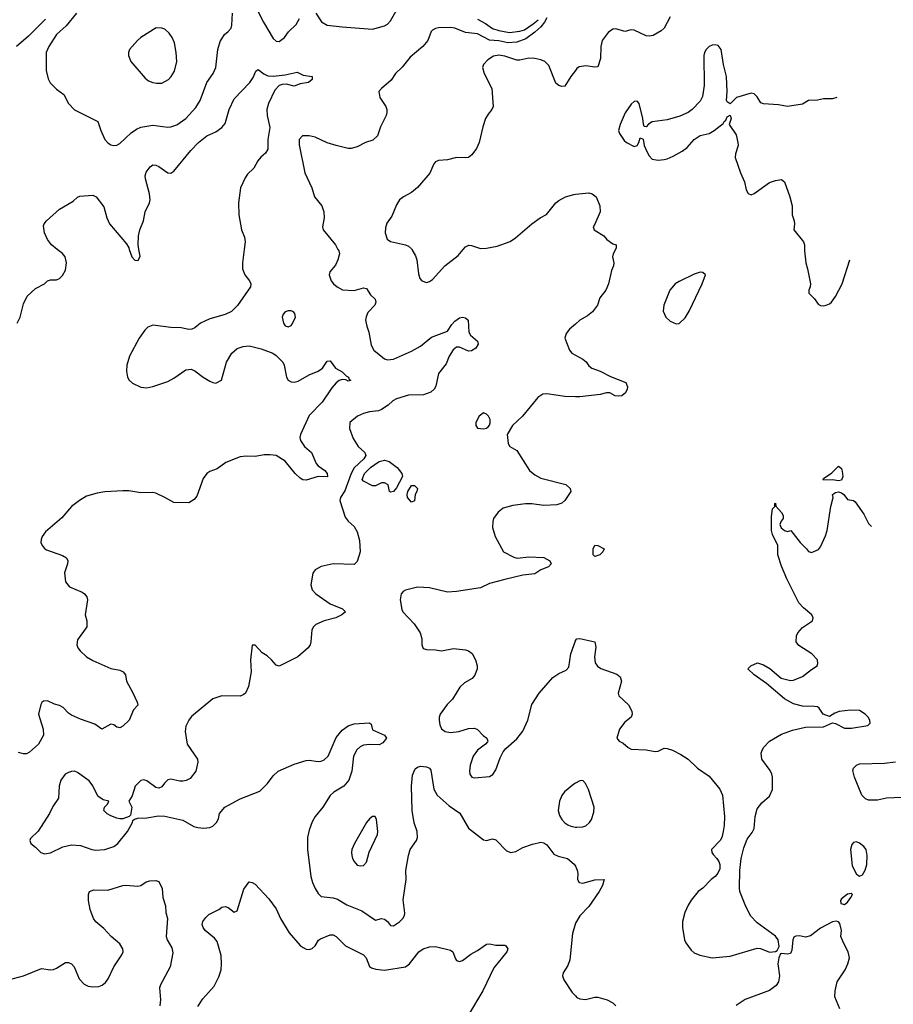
# Model space of a CAD drawing. Header units: inches. Extents: x 2001573 to 2220545, y 644482 to 846830.
# Tile 710 of 755: x 2186305 to 2192114, y 784980 to 791527. Entities that reach past the tile are written whole.
import ezdxf

# ---------------------------------------------------------------- set-up
doc = ezdxf.new("R2010")
doc.units = ezdxf.units.IN
doc.header["$MEASUREMENT"] = 0
for name, color, linetype in [('C1788', 7, 'Continuous'), ('C1789', 7, 'Continuous'), ('C1798', 7, 'Continuous'), ('C1799', 7, 'Continuous')]:
    doc.layers.add(name, color=color, linetype=linetype)

msp = doc.modelspace()

# ---------------------------------------------------------------- linework, layer by layer
at = {"layer": 'C1788', "color": 5}
for points, elevation in [([(2186288.6, 789510), (2186308.6, 789550), (2186330, 789638.8), (2186355.1, 789690), (2186410, 789740.3), (2186469, 789770), (2186490, 789792), (2186510, 789798), (2186550, 789798), (2186570, 789806), (2186590, 789826), (2186610, 789861), (2186616.9, 789910), (2186607, 789950), (2186590, 789972.3), (2186554.5, 790000)], 320), ([(2187798, 790000), (2187787.1, 789910), (2187786.9, 789870), (2187802.3, 789830), (2187833.7, 789790), (2187842, 789770), (2187838.7, 789750), (2187753.4, 789626.6), (2187713.4, 789586.6), (2187670, 789566.2), (2187570, 789537.7), (2187536.3, 789523.7), (2187506.8, 789510), (2187470, 789479.3), (2187450, 789469.3), (2187430, 789466.6), (2187378.8, 789478.8), (2187310, 789479.8), (2187190, 789495.3), (2187157.7, 789482.3), (2187137.6, 789462.4), (2187100.2, 789410), (2187035.2, 789290), (2187017.2, 789230), (2187015.2, 789190), (2187021.3, 789150), (2187032.8, 789130), (2187055.3, 789110), (2187110, 789084.3), (2187150, 789079), (2187190, 789087.8), (2187290, 789121.6), (2187330, 789142.7), (2187410, 789198.9), (2187444.4, 789204.4), (2187470, 789192.7), (2187525.5, 789150), (2187570, 789124), (2187590, 789114.3), (2187610, 789111.6), (2187647.6, 789130), (2187680.5, 789250), (2187714.5, 789310), (2187750, 789340.4), (2187790, 789354.4), (2187830, 789358.4), (2187910, 789339), (2187988, 789310), (2188010, 789294.7), (2188054.2, 789250), (2188063.5, 789230), (2188078, 789150), (2188090, 789130.4), (2188110, 789119.6), (2188130, 789117.3), (2188157.3, 789122.7), (2188230, 789166.7), (2188290, 789190.6), (2188318, 789210), (2188350, 789256), (2188370, 789258.8), (2188405.3, 789210), (2188450, 789184.9), (2188477.3, 789157.3), (2188490.3, 789150), (2188495.6, 789135.6), (2188506, 789130), (2188490, 789124.2), (2188472.7, 789132.7), (2188450, 789134), (2188430, 789128.5), (2188410, 789113.3), (2188381.2, 789078.7), (2188316.9, 788983.1), (2188230, 788896.1), (2188171, 788770), (2188167.5, 788750), (2188171.2, 788730), (2188198.6, 788690), (2188245.8, 788650), (2188276.2, 788576.2), (2188290, 788560.2), (2188334, 788530), (2188350.2, 788510), (2188351.5, 788488.5), (2188290, 788490.6), (2188210, 788465.8), (2188187.8, 788467.8), (2188170, 788478.5), (2188137, 788510), (2188070, 788591.2), (2188010, 788629.8), (2187970, 788634.6), (2187930, 788633.3), (2187870, 788622.7), (2187810, 788624.1), (2187770, 788619.8), (2187676.1, 788584), (2187618.4, 788541.6), (2187570, 788523.1), (2187548.9, 788510), (2187523.7, 788476.3), (2187482, 788358), (2187464.1, 788335.9), (2187430, 788315.1), (2187330, 788316.5), (2187270, 788350.6), (2187210, 788378.8), (2187190, 788383.8), (2187110, 788380.3), (2187030, 788393.8), (2186990, 788395.5), (2186871.9, 788388.1), (2186820.6, 788379.4), (2186750, 788358.7), (2186702, 788330), (2186649.5, 788290.5), (2186584, 788216), (2186477.1, 788122.9), (2186454.3, 788090), (2186447.2, 788070), (2186445.7, 788050), (2186453.1, 788030), (2186470.2, 788010.2), (2186483, 788003), (2186590, 787964.9), (2186616.4, 787950), (2186624.2, 787930), (2186622.3, 787910), (2186603.6, 787850), (2186610.3, 787790), (2186636.7, 787756.7), (2186719.9, 787719.9), (2186736, 787710), (2186751, 787690), (2186754.8, 787670), (2186740.5, 787570), (2186750.5, 787530), (2186750.6, 787490), (2186690, 787404), (2186685.7, 787370), (2186692.4, 787350), (2186706, 787330), (2186750, 787290.4), (2186790, 787265.3), (2186910, 787212.4), (2186970, 787202.4), (2186993, 787190), (2187008, 787170), (2187014.4, 787130), (2187055.5, 787055.5), (2187086, 786990), (2187090.5, 786969.5), (2187062.3, 786937.7), (2187033, 786870), (2186990, 786829.5), (2186970, 786819.5), (2186960.7, 786820.7), (2186950, 786822.7), (2186930, 786839.3), (2186910, 786842.7), (2186850, 786809.3), (2186803.5, 786843.5), (2186710, 786875.4), (2186650, 786902.4), (2186630, 786915.6), (2186593.9, 786953.9), (2186570, 786967.3), (2186536.8, 786976.8), (2186490, 786998.7), (2186463.4, 786996.6), (2186452.4, 786987.6), (2186445.9, 786974.2), (2186430.4, 786910), (2186461.6, 786810), (2186462.4, 786770), (2186430, 786709.7), (2186370, 786656.3), (2186350, 786646.6), (2186330, 786645.4), (2186295.7, 786655.7)], 320), ([(2188421.1, 790000), (2188426.4, 789990), (2188430.4, 789970), (2188420.4, 789930), (2188404.9, 789895.1), (2188368.2, 789850), (2188363, 789830), (2188376.3, 789790), (2188390.7, 789770), (2188416.3, 789750), (2188451.8, 789731.8), (2188530, 789727), (2188590, 789745.5), (2188610, 789740.7), (2188638.7, 789698.7), (2188668.6, 789668.6), (2188674, 789650), (2188666.4, 789630), (2188620.2, 789579.8), (2188608.1, 789551.8), (2188604.4, 789530), (2188612.3, 789490), (2188627.2, 789450), (2188642.2, 789362.2), (2188658.7, 789330), (2188730, 789271.8), (2188750, 789266.4), (2188790, 789270.2), (2188910, 789323.2), (2188970, 789356.1), (2189044, 789416), (2189150, 789457), (2189178.9, 789501.1), (2189198, 789522), (2189230, 789544.5), (2189250, 789550.1), (2189270, 789545.4), (2189286, 789530), (2189291.1, 789450), (2189303.2, 789430), (2189348.3, 789390), (2189354, 789370), (2189337.8, 789342.2), (2189310, 789325.2), (2189290, 789324), (2189230, 789350.8), (2189210, 789349.2), (2189187.1, 789332.9), (2189160.2, 789290), (2189140.6, 789239.4), (2189090, 789175.1), (2189071.6, 789090), (2189061.1, 789070), (2189038.4, 789050), (2188990, 789033.8), (2188890, 789031.7), (2188810, 789006.2), (2188786.2, 788993.8), (2188755.1, 788964.9), (2188710, 788935.8), (2188690, 788926.9), (2188630, 788920.5), (2188590, 788909.6), (2188550.7, 788890), (2188500.7, 788850), (2188497.3, 788810), (2188521.7, 788741.7), (2188554.9, 788690), (2188600.4, 788650), (2188607.2, 788630), (2188592.9, 788607.1), (2188530, 788548.4), (2188510, 788509.6), (2188466.3, 788393.7), (2188437.4, 788350), (2188432.7, 788330), (2188470, 788218.8), (2188490, 788193.4), (2188530, 788157.3), (2188550, 788122.8), (2188564.2, 788064.2), (2188569, 787990), (2188550, 787925.2), (2188530, 787905.1), (2188389.6, 787909.6), (2188309.1, 787890.9), (2188270.6, 787870), (2188253.7, 787846.3), (2188240.3, 787770), (2188250, 787736.3), (2188274.4, 787710), (2188370, 787643.7), (2188452, 787610), (2188472, 787590), (2188446.8, 787570), (2188406, 787550), (2188330, 787529.7), (2188274.9, 787505.1), (2188259.1, 787490), (2188248.2, 787470), (2188240.5, 787390), (2188235.5, 787370), (2188222, 787350), (2188154, 787290), (2188030, 787229), (2188010, 787235.3), (2187979, 787270), (2187950, 787297.2), (2187918, 787318), (2187870, 787368.7), (2187850, 787368), (2187840.4, 787270), (2187844.4, 787190), (2187826.6, 787093.4), (2187807.3, 787050), (2187790, 787037), (2187770, 787029.6), (2187650, 787031.2), (2187588.8, 787011.1), (2187446.5, 786893.5), (2187428.7, 786870), (2187408.7, 786830), (2187404.8, 786795.2), (2187418.8, 786710), (2187488, 786610), (2187490.4, 786590), (2187475.5, 786530), (2187437.5, 786482.5), (2187411.6, 786468.4), (2187390, 786463), (2187370, 786463), (2187310, 786476.9), (2187290, 786471.8), (2187267.3, 786450), (2187250, 786425.2), (2187230, 786417.2), (2187210, 786422.7), (2187150, 786466), (2187130, 786472.7), (2187110, 786469.4), (2187072.4, 786430), (2187052.7, 786367.3), (2187031.3, 786330), (2187050.7, 786290), (2187042, 786238), (2187032, 786228), (2186990, 786214), (2186970, 786214), (2186950, 786217.2), (2186910, 786233.2), (2186887.2, 786247.2), (2186864, 786270), (2186868.7, 786290), (2186889, 786310), (2186898, 786330), (2186860.5, 786340.5), (2186824.4, 786364.4), (2186790, 786432), (2186766.3, 786466.3), (2186690, 786522), (2186670, 786529.4), (2186650, 786529.3), (2186630, 786522.7), (2186607.3, 786510), (2186579.1, 786470), (2186568.2, 786430), (2186562, 786350), (2186524.2, 786295.8), (2186503.8, 786250), (2186427.9, 786132.1), (2186376.9, 786083.1), (2186371.3, 786070), (2186378, 786050), (2186410, 786026), (2186446, 785990), (2186470, 785981.6), (2186510, 785988.4), (2186592.6, 786027.4), (2186650, 786040.4), (2186710, 786036.3), (2186784.7, 786010), (2186810, 786005.7), (2186870, 786009.1), (2186930, 786029.1), (2186958, 786050), (2187020.9, 786130), (2187055.3, 786190), (2187058, 786202), (2187068, 786212), (2187090, 786218), (2187150, 786220.7), (2187227.5, 786232.5), (2187270.4, 786230.4), (2187390, 786203.8), (2187463.4, 786163.4), (2187490, 786155.5), (2187530, 786150.6), (2187570, 786156.3), (2187590, 786165.5), (2187614, 786190), (2187626.7, 786213.3), (2187634.5, 786250), (2187668.8, 786291.2), (2187770, 786346), (2187902.2, 786397.7), (2187952.1, 786447.9), (2187990, 786498.7), (2188022.9, 786530), (2188130, 786577.6), (2188210, 786601.5), (2188230, 786603.1), (2188290, 786594), (2188310, 786596.4), (2188330, 786606.4), (2188356.2, 786630), (2188410, 786753.4), (2188450, 786803), (2188490, 786831), (2188530, 786844.7), (2188630.9, 786850.9), (2188642, 786842), (2188650, 786806), (2188731.3, 786770), (2188744.7, 786750), (2188720.5, 786719.5), (2188694.6, 786705.4), (2188630, 786708.6), (2188590, 786703.5), (2188568.5, 786691.5), (2188547.8, 786672.2), (2188524.7, 786630), (2188514, 786530), (2188494.3, 786470), (2188459.5, 786430), (2188393, 786390), (2188370, 786369.6), (2188320.5, 786290), (2188270, 786229.3), (2188250, 786192.7), (2188230, 786137.2), (2188219.7, 786090), (2188219.6, 786010), (2188240.9, 785830), (2188251.7, 785790), (2188270, 785750.6), (2188290, 785716.3), (2188310, 785697.1), (2188390, 785687.6), (2188418.4, 785678.4), (2188480.8, 785640.8), (2188580.9, 785600.9), (2188670, 785540.4), (2188710, 785550.5), (2188730, 785547.3), (2188750, 785530.8), (2188770, 785504.9), (2188790, 785503), (2188830, 785528.4), (2188852, 785550), (2188863.7, 785570), (2188865.6, 785585.6), (2188854, 785674), (2188874, 785810), (2188872.4, 785870), (2188889.8, 785970), (2188900.8, 786010), (2188942.6, 786070), (2188951.2, 786090), (2188948.7, 786130), (2188927.9, 786187.9), (2188915.5, 786270), (2188909.8, 786430.2), (2188917.1, 786502.9), (2188934.1, 786545.8), (2188950, 786557.6), (2188970, 786563.7), (2189010, 786560.4), (2189030.8, 786550), (2189038, 786538), (2189058.3, 786410), (2189080.3, 786370), (2189160.4, 786300.4), (2189230.7, 786250.7), (2189290, 786150.6), (2189390, 786074.9), (2189410, 786070.5), (2189450, 786080.5), (2189470, 786073), (2189541.1, 786001.1), (2189570, 785990.4), (2189603.3, 785996.7), (2189650, 786023.7), (2189714.9, 786045.1), (2189770, 786058), (2189790, 786054.6), (2189810, 786041.1), (2189857.5, 785977.5), (2189884.9, 785964.9), (2189946.8, 785950), (2189992.6, 785912.6), (2190000, 785898.2)], 340), ([(2187033.7, 790000), (2187050.4, 789950), (2187070, 789928.9), (2187093.1, 789926.9), (2187105.3, 789954.7), (2187097.1, 790000)], 320), ([(2188911.7, 790000), (2188936.2, 789956.2), (2188944.9, 789930), (2188957, 789837), (2188966.2, 789806.2), (2188978, 789790), (2189010, 789780.7), (2189030, 789786.8), (2189050, 789800.7), (2189131.6, 789890), (2189219.8, 789960.2), (2189254.9, 790000)], 360), ([(2190000, 789503.7), (2189960.7, 789470), (2189938.4, 789441.6), (2189930.5, 789410), (2189960.5, 789330), (2189976.3, 789310), (2190000, 789297.2)], 360), ([(2190000, 789019.6), (2189930, 789021.7), (2189810, 789040.5), (2189782.9, 789037.1), (2189750, 789015.1), (2189648.8, 788891.2), (2189582, 788830), (2189546, 788770), (2189554, 788710), (2189564.9, 788690), (2189610, 788662), (2189694, 788530), (2189730, 788500.5), (2189770, 788478.4), (2189935.9, 788435.9), (2189966, 788410), (2189970.8, 788390), (2189930.4, 788329.6), (2189910, 788313.2), (2189877.5, 788302.5), (2189790, 788298), (2189710, 788307.8), (2189667.9, 788307.9), (2189583.6, 788296.4), (2189520.9, 788279.1), (2189486.5, 788253.5), (2189456.4, 788210), (2189450.4, 788190), (2189448.7, 788150), (2189467, 788090), (2189521.6, 787990), (2189590, 787952.9), (2189612.5, 787947.5), (2189690, 787956), (2189790, 787950.4), (2189831, 787930), (2189838.8, 787910), (2189821, 787890), (2189771, 787870), (2189730, 787843.7), (2189650, 787832.7), (2189530, 787805.7), (2189430, 787779.1), (2189370, 787749.7), (2189210, 787724.2), (2189150, 787720.5), (2189030, 787749.7), (2188950, 787754), (2188870, 787734.5), (2188854, 787726), (2188840.5, 787710), (2188834.4, 787670), (2188845.5, 787605.5), (2188853, 787590), (2188928.2, 787510), (2188968.2, 787450), (2188979.1, 787410), (2188978, 787370), (2188986.9, 787346.9), (2189010, 787339.3), (2189070, 787338), (2189110, 787330.4), (2189190, 787345.3), (2189270, 787336.4), (2189290, 787330.4), (2189312.8, 787312.8), (2189335.8, 787270), (2189346, 787230), (2189346, 787210), (2189331.9, 787168.1), (2189314.1, 787145.9), (2189263.2, 787116.8), (2189231.4, 787088.6), (2189182, 787010), (2189146.7, 786973.3), (2189101.6, 786910), (2189094.9, 786890), (2189094.4, 786870), (2189099, 786839), (2189110, 786811), (2189133.8, 786793.8), (2189170, 786787), (2189224.9, 786795.1), (2189290, 786814.9), (2189330, 786817.1), (2189350, 786807.7), (2189386.9, 786766.9), (2189411, 786750), (2189418.8, 786730), (2189415.2, 786724.8), (2189402.8, 786710), (2189350, 786669.5), (2189321.3, 786630), (2189301.1, 786570), (2189294.9, 786530), (2189298, 786510), (2189312, 786490), (2189330, 786486), (2189430, 786494.9), (2189451, 786509), (2189470, 786539.1), (2189500.4, 786619.6), (2189520.8, 786659.2), (2189538.3, 786681.7), (2189610, 786746.4), (2189650, 786795.5), (2189683.9, 786870), (2189710, 786973.4), (2189758.2, 787050), (2189850, 787154), (2189890, 787180.4), (2189938.8, 787201.2), (2189957.5, 787222.5), (2189969.8, 787310.2), (2190000, 787397.9)], 360), ([(2190000, 786449.7), (2189990, 786443.9), (2189926.9, 786393.1), (2189910, 786368.3), (2189893.5, 786330), (2189886.5, 786270), (2189895, 786235), (2189909.3, 786210), (2189930, 786187.9), (2189950, 786174.7), (2189970, 786164.7), (2190000, 786159.1)], 360), ([(2186230, 785143.2), (2186329.8, 785170.2), (2186450, 785219), (2186510, 785210.3), (2186530, 785212.2), (2186550, 785219.5), (2186610, 785258), (2186630, 785258), (2186649.1, 785249.1), (2186667.2, 785230), (2186701.2, 785150), (2186733.4, 785113.4), (2186761, 785101), (2186790, 785095.6), (2186830, 785098.8), (2186852.5, 785107.5), (2186875.3, 785124.7), (2186894, 785150), (2186931.5, 785228.5), (2186984.2, 785310), (2186992.8, 785330), (2186991.2, 785350), (2186970, 785382.9), (2186914, 785430), (2186865.2, 785485.2), (2186810, 785529.5), (2186795.6, 785550), (2186773.3, 785610), (2186761.3, 785670), (2186762, 785710), (2186769.3, 785730), (2186798.6, 785741.4), (2186890, 785738.4), (2186990, 785770.4), (2187010, 785773), (2187090, 785764.9), (2187110, 785770.8), (2187146.2, 785793.8), (2187170, 785800.5), (2187210, 785804), (2187230, 785797.3), (2187252.9, 785750), (2187257.6, 785690), (2187274.1, 785634.1), (2187276.5, 785590), (2187287.2, 785550), (2187279.5, 785430), (2187284.4, 785410), (2187316.7, 785356.7), (2187322.6, 785322.6), (2187305.3, 785230), (2187240.3, 785110), (2187234.6, 785090), (2187240.3, 785010), (2187235.8, 784970)], 320), ([(2187490, 784966), (2187523.4, 785016.6), (2187598.1, 785101.9), (2187630, 785163.8), (2187643.5, 785210), (2187647.7, 785250), (2187644.6, 785304.6), (2187618.9, 785398.9), (2187601, 785421), (2187539, 785470), (2187524, 785490), (2187519, 785510), (2187522, 785530), (2187542, 785558), (2187563.2, 785576.8), (2187630, 785611), (2187650, 785626), (2187670, 785631), (2187690, 785624.7), (2187730, 785592), (2187750, 785602), (2187794.8, 785745.2), (2187830, 785794), (2187850, 785790.6), (2187870, 785779.1), (2187962, 785682), (2188010, 785614.8), (2188039.5, 785550), (2188096.5, 785456.5), (2188170, 785372), (2188190, 785357.6), (2188210, 785346.7), (2188230, 785344.9), (2188249.6, 785350.3), (2188269.5, 785370), (2188292.3, 785407.7), (2188304.1, 785415.9), (2188370, 785442.4), (2188390, 785441.6), (2188410, 785430.5), (2188470.4, 785370), (2188590.2, 785310.2), (2188608.7, 785290), (2188631.8, 785231.8), (2188643.2, 785223.2), (2188673.4, 785213.4), (2188730, 785206.4), (2188870, 785230.2), (2188897.7, 785250), (2188959.3, 785330), (2188987.2, 785350), (2189030, 785362.2), (2189070, 785365.2), (2189170, 785340.3), (2189185.5, 785330), (2189202, 785282), (2189210, 785271.3), (2189230, 785264.7), (2189250, 785270.8), (2189305.4, 785314.6), (2189350, 785337.1), (2189410, 785379.1), (2189430, 785382), (2189470, 785372.4), (2189530, 785374.3), (2189538, 785370), (2189551.5, 785350), (2189544.9, 785330), (2189457.5, 785222.5), (2189384.5, 785070), (2189290.3, 784910)], 320), ([(2190000, 785520), (2189980.8, 785450), (2189963.6, 785276.4), (2189950, 785237.2), (2189918, 785190), (2189913.4, 785170), (2189922.3, 785142.3), (2189977.7, 785057.7), (2190000, 785035.5)], 340)]:
    msp.add_lwpolyline(points, dxfattribs=dict(at, elevation=elevation))
for points, elevation in [([(2188110, 789592), (2188090, 789592), (2188070, 789584.5), (2188057.1, 789570), (2188050.4, 789550), (2188058, 789510), (2188070, 789492.7), (2188090, 789485.3), (2188110, 789494.9), (2188116.8, 789503.2), (2188138.7, 789550), (2188134.7, 789574.7), (2188125.1, 789585.1)], 340), ([(2189390, 788914), (2189361, 788890), (2189338.8, 788850), (2189338.8, 788830), (2189350, 788811.3), (2189390, 788807.3), (2189409.1, 788810.9), (2189420.2, 788819.8), (2189429.1, 788830.9), (2189432.7, 788847.3), (2189432.3, 788870), (2189421.2, 788890), (2189410, 788904)], 360), ([(2188770, 788386.6), (2188764, 788390), (2188754, 788434), (2188730, 788448), (2188710, 788448), (2188670, 788428), (2188650, 788428), (2188590, 788458), (2188582, 788470), (2188597, 788510), (2188637, 788550), (2188696, 788590), (2188730, 788599.3), (2188761, 788590), (2188814, 788550), (2188846.8, 788510), (2188850.7, 788490), (2188810, 788415.3), (2188790, 788389.4)], 340), ([(2188910, 788319), (2188883.7, 788350), (2188881.2, 788370), (2188886, 788390), (2188910, 788430.6), (2188930.8, 788430), (2188950.6, 788410), (2188946, 788390), (2188934.8, 788370), (2188930, 788328.7)], 340), ([(2188650, 786229), (2188630, 786214), (2188610, 786189), (2188530.4, 786050), (2188514.4, 786010), (2188510.4, 785990), (2188512.7, 785970), (2188517.1, 785950), (2188528.8, 785928.8), (2188550, 785906), (2188570, 785900.5), (2188590, 785903), (2188610, 785926), (2188628.3, 785991.7), (2188684.5, 786110), (2188687, 786130), (2188677.2, 786210), (2188668.7, 786228.7)], 360)]:
    msp.add_lwpolyline(points, close=True, dxfattribs=dict(at, elevation=elevation))
at = {"layer": 'C1789', "color": 5}
for points, elevation in [([(2186682.4, 791570), (2186614, 791486), (2186549.1, 791430), (2186499.5, 791350), (2186481.3, 791310), (2186480.5, 791190), (2186493.5, 791133.5), (2186507.3, 791107.3), (2186550, 791064.9), (2186597.3, 791030), (2186630.3, 790970.3), (2186669, 790929), (2186824.7, 790850), (2186844, 790790), (2186870.8, 790730), (2186890, 790707.7), (2186910, 790695.5), (2186930, 790690.6), (2186950, 790693.4), (2186970, 790704.9), (2187045.4, 790774.6), (2187080.7, 790799.3), (2187110, 790812.9), (2187190, 790825.6), (2187290, 790812.6), (2187310, 790814), (2187350, 790827.4), (2187410, 790870.3), (2187477, 790943), (2187504.8, 790990), (2187549.3, 791110.7), (2187591.3, 791168.7), (2187609.8, 791210), (2187622.7, 791330), (2187638.2, 791381.8), (2187666, 791430), (2187691.9, 791448.1), (2187711.1, 791470), (2187716.4, 791490), (2187719.7, 791570)], 340), ([(2187875.6, 791610), (2187926.5, 791510), (2187990, 791403), (2188010, 791384.4), (2188030, 791381.6), (2188065.1, 791410), (2188092.5, 791447.5), (2188144.1, 791495.9), (2188165.6, 791534.4)], 340), ([(2188274.3, 791570), (2188312.8, 791512.8), (2188350, 791491.4), (2188450, 791478.9), (2188650, 791464.8), (2188730, 791486.2), (2188750, 791497.6), (2188770, 791519.1), (2188830, 791623.6)], 340), ([(2186477, 791530), (2186362.8, 791417.2), (2186284.5, 791350)], 320), ([(2189810, 791538.7), (2189794.4, 791510), (2189770, 791479.5), (2189730, 791443.4), (2189670, 791400.5), (2189610, 791378.1), (2189550, 791374.6), (2189490, 791387.2), (2189430, 791392.2), (2189350, 791433.9), (2189270, 791442.3), (2189199.5, 791470), (2189170, 791476.5), (2189090, 791474.2), (2189070.3, 791469.8), (2189050, 791457.6), (2189041.6, 791450), (2189018.4, 791390), (2188986, 791350), (2188901.5, 791278.5), (2188848.8, 791211.2), (2188804.9, 791170), (2188774.9, 791125.1), (2188710.7, 791070), (2188693.4, 791050), (2188699.1, 791010), (2188738.8, 790950), (2188746, 790930), (2188746, 790910), (2188741, 790890), (2188704.1, 790815.9), (2188684.5, 790755.5), (2188654.2, 790725.8), (2188604.7, 790710), (2188550, 790681.6), (2188510, 790671.6), (2188490, 790671.3), (2188409.2, 790690), (2188350, 790709.7), (2188270, 790746.6), (2188230, 790755.4), (2188185.9, 790754.2), (2188163.8, 790730), (2188163.8, 790696.2), (2188201.7, 790510), (2188246.5, 790410), (2188265.3, 790350), (2188312.9, 790290), (2188327.1, 790250), (2188330.2, 790210), (2188319, 790150), (2188323.6, 790130), (2188405.3, 790030), (2188421.1, 790000)], 340), ([(2189348.8, 791530), (2189401.5, 791501.5), (2189450, 791468.4), (2189490, 791455), (2189562.9, 791442.8), (2189630, 791450.6), (2189661, 791459), (2189720.4, 791499.7), (2189752.4, 791527.6)], 340), ([(2190000, 791189.4), (2189968.8, 791150), (2189930, 791086), (2189910, 791083.7), (2189890, 791089.4), (2189870, 791106), (2189823.1, 791223.1), (2189796.3, 791250), (2189770, 791261.6), (2189730, 791269.8), (2189691.2, 791271.2), (2189630, 791258.1), (2189610, 791258.4), (2189530, 791283.9), (2189490, 791291.7), (2189455.5, 791284.5), (2189418.6, 791261.4), (2189388.2, 791230), (2189381.6, 791210), (2189392.4, 791170), (2189443.8, 791070), (2189453, 790950), (2189444.9, 790930), (2189419.9, 790900.1), (2189403, 790870), (2189383.9, 790816.1), (2189359.5, 790710), (2189341.6, 790670), (2189311.5, 790628.5), (2189288.7, 790611.3), (2189270, 790608), (2189210, 790610.9), (2189150, 790595.8), (2189090, 790591.6), (2189070, 790581.2), (2189058.8, 790570), (2189032.1, 790507.9), (2188950, 790412.7), (2188910, 790378), (2188856, 790350), (2188830.4, 790329.6), (2188810, 790295.3), (2188778.5, 790221.5), (2188746.2, 790173.8), (2188737.5, 790142.5), (2188734.9, 790110), (2188748.9, 790068.9), (2188770, 790053.4), (2188870.3, 790030.3), (2188890, 790020.4), (2188910, 790003), (2188911.7, 790000)], 360), ([(2187097.1, 790000), (2187091.7, 790030), (2187093.8, 790090), (2187103.5, 790130), (2187127.4, 790190), (2187139.2, 790250), (2187167.4, 790310), (2187172.1, 790330), (2187168.7, 790370), (2187142.2, 790470), (2187139.7, 790490), (2187146, 790514), (2187172.7, 790550), (2187190, 790561.6), (2187210, 790559.5), (2187230, 790550.3), (2187290, 790508.9), (2187310, 790507.7), (2187330, 790520.2), (2187443, 790657), (2187494.3, 790710), (2187550, 790754.9), (2187610, 790782), (2187649.6, 790810.4), (2187670, 790838), (2187697.1, 790930), (2187730, 791001.3), (2187835.4, 791110), (2187858, 791142), (2187875.6, 791184.4), (2187890, 791196.4), (2187927.3, 791167.3), (2187954.2, 791154.2), (2187990, 791151.2), (2188070, 791160.9), (2188150, 791179.3), (2188190, 791158.5), (2188250.7, 791150), (2188250.5, 791130.5), (2188225.5, 791110), (2188170, 791100.3), (2188130, 791085.7), (2188078.8, 791098.8), (2188050, 791097), (2188030, 791089.8), (2188000.3, 791059.7), (2187959.3, 790970), (2187949.2, 790930), (2187951.2, 790891.1), (2187967.6, 790810), (2187955.2, 790730), (2187954.3, 790665.7), (2187939.6, 790640.4), (2187907.3, 790612.7), (2187889.1, 790590), (2187860.7, 790539.3), (2187820.3, 790499.7), (2187803.4, 790476.6), (2187772.4, 790410), (2187760.4, 790310), (2187761.7, 790230), (2187780.3, 790130), (2187800.3, 790080.3), (2187804.2, 790050), (2187798, 790000)], 320), ([(2186554.5, 790000), (2186516, 790030), (2186490, 790065.2), (2186469.6, 790110), (2186463.6, 790156.4), (2186466.6, 790170), (2186482.7, 790190), (2186570, 790268), (2186659.4, 790320.6), (2186690, 790348), (2186705.3, 790354.7), (2186790, 790360.5), (2186813.4, 790350), (2186863.7, 790283.7), (2186883.1, 790210), (2186901.6, 790170), (2187016, 790036), (2187030.3, 790010.3), (2187033.7, 790000)], 320), ([(2189254.9, 790000), (2189270, 790017.1), (2189291.9, 790028.1), (2189310, 790026.4), (2189370, 790007), (2189410, 790007.2), (2189479.5, 790020.5), (2189567.2, 790052.8), (2189602.5, 790077.5), (2189710, 790170.4), (2189766, 790210), (2189807.2, 790232.7), (2189869.6, 790310), (2189890, 790325.5), (2189934, 790350), (2189990, 790366), (2190000, 790367)], 360)]:
    msp.add_lwpolyline(points, dxfattribs=dict(at, elevation=elevation))
at = {"layer": 'C1789', "color": 5, "elevation": 360}
msp.add_lwpolyline([(2187212.9, 791472.9), (2187110.5, 791410), (2187088.2, 791390), (2187034.8, 791330), (2187027.3, 791310), (2187027.7, 791290), (2187043.8, 791250), (2187138, 791138), (2187161.8, 791121.8), (2187190, 791110.3), (2187215.1, 791104.9), (2187250, 791105.3), (2187293.6, 791130), (2187313, 791150), (2187334.5, 791185.5), (2187348.6, 791250), (2187346, 791310), (2187333.1, 791373.1), (2187317.6, 791410), (2187298.8, 791438.8), (2187270, 791465.1), (2187250, 791471.6)], close=True, dxfattribs=at)
at = {"layer": 'C1798', "color": 5}
for points, elevation in [([(2190265.9, 790000), (2190250.6, 789970), (2190247.7, 789950), (2190254.9, 789910), (2190252.7, 789890), (2190239.9, 789860.1), (2190219.3, 789770), (2190202, 789730), (2190162.8, 789677.2), (2190147.3, 789630), (2190114.2, 789585.8), (2190080.9, 789559.1), (2190030, 789529.4), (2190000, 789503.7)], 360), ([(2191523.3, 790000), (2191522.8, 789990), (2191531.6, 789911.6), (2191544.7, 789870), (2191564.7, 789770), (2191562, 789750), (2191552, 789730), (2191552, 789710), (2191590.7, 789670.7), (2191615.3, 789635.3), (2191630, 789626.8), (2191650, 789624.9), (2191668, 789630), (2191690, 789639.1), (2191702.7, 789650), (2191730, 789686), (2191773.2, 789770), (2191826.2, 789931.3)], 380), ([(2190000, 789297.2), (2190050.2, 789270.2), (2190071.3, 789251.3), (2190090, 789224.9), (2190110, 789210.6), (2190164.7, 789190), (2190234.2, 789154.2), (2190334.7, 789114.7), (2190346.4, 789086.4), (2190345.3, 789070), (2190333.8, 789046.2), (2190310, 789027), (2190290, 789023.7), (2190265.6, 789025.6), (2190230, 789046), (2190206, 789046), (2190165.4, 789034.6), (2190030, 789018.7), (2190000, 789019.6)], 360), ([(2190000, 787397.9), (2190000.5, 787399.5), (2190010, 787410.6), (2190030, 787413), (2190130, 787391.3), (2190135.9, 787355.9), (2190127.2, 787290), (2190131.6, 787250), (2190147.9, 787227.9), (2190170, 787213.4), (2190275, 787175), (2190297.6, 787157.6), (2190306.7, 787130), (2190285.3, 787050), (2190290, 787031.3), (2190352.3, 786972.3), (2190375.3, 786930), (2190378.7, 786910), (2190370.4, 786890), (2190330, 786857), (2190293.4, 786810), (2190276, 786750), (2190281.4, 786741.4), (2190291.3, 786730), (2190317.3, 786717.3), (2190350, 786687.7), (2190370, 786676.3), (2190470, 786671.8), (2190530, 786661.1), (2190550, 786662.4), (2190590, 786682.4), (2190610, 786681.3), (2190646, 786670), (2190702.3, 786642.3), (2190750, 786610.5), (2190811.4, 786551.5), (2190890, 786496.3), (2190960.5, 786410), (2190978.4, 786370), (2190992.4, 786230), (2190990.5, 786170), (2190983, 786130), (2190973, 786090), (2190963, 786070), (2190906, 786010), (2190908, 785990), (2190915.3, 785975.3), (2190940.7, 785950), (2190953, 785930), (2190960.5, 785910), (2190959.9, 785880.1), (2190948.3, 785851.7), (2190930.7, 785830), (2190902, 785810), (2190847, 785753), (2190816, 785730), (2190770, 785673.2), (2190750, 785639.3), (2190727.6, 785590), (2190712.9, 785530), (2190711.9, 785490), (2190726, 785410), (2190733.7, 785390), (2190770, 785339.3), (2190790, 785323.1), (2190827.9, 785307.9), (2190910, 785290.3), (2191030, 785299.6), (2191210, 785353), (2191230.4, 785350.4), (2191290, 785326.8), (2191330, 785331.3), (2191342, 785338), (2191354.8, 785365.2), (2191349.5, 785410), (2191330, 785434), (2191210, 785520.9), (2191165.9, 785565.9), (2191133.6, 785630), (2191094.7, 785730), (2191092.4, 785752.4), (2191093.7, 785870), (2191103.1, 785950), (2191120.4, 786019.6), (2191142.5, 786077.5), (2191176.5, 786123.5), (2191189.7, 786150), (2191194.7, 786230), (2191210, 786281), (2191239.5, 786320.5), (2191290, 786364.7), (2191311.8, 786408.2), (2191311.2, 786490), (2191306.3, 786510), (2191295.6, 786535.6), (2191240.5, 786610), (2191235.1, 786650), (2191241.6, 786670), (2191253.6, 786690), (2191291.6, 786730), (2191370, 786776.9), (2191443.8, 786803.8), (2191530, 786823.7), (2191650, 786824.9), (2191710, 786850.8), (2191730, 786847.2), (2191790, 786817.3), (2191835.4, 786815.4), (2191945.4, 786834.6), (2191959.5, 786850), (2191958.7, 786870), (2191947.6, 786890), (2191927.3, 786910), (2191890, 786933.5), (2191830, 786936.8), (2191753.5, 786926.5), (2191724.9, 786915.1), (2191690, 786893.2), (2191648.7, 786910), (2191622, 786950), (2191610, 786957.2), (2191590, 786961.2), (2191510, 786962), (2191450, 786978.4), (2191390, 787012.3), (2191270, 787113.2), (2191188, 787170), (2191148, 787210), (2191166, 787230), (2191210.9, 787250.9), (2191250, 787238), (2191293.7, 787213.7), (2191368.5, 787148.5), (2191430, 787132.7), (2191450, 787134.9), (2191510, 787159.1), (2191570, 787206.8), (2191608.7, 787230), (2191612.9, 787247.1), (2191609.2, 787270), (2191572.7, 787310), (2191485.6, 787365.6), (2191469.3, 787390), (2191469.5, 787430), (2191479.5, 787450), (2191510, 787485.5), (2191576, 787530), (2191581.2, 787550), (2191573.2, 787570), (2191516.2, 787616.2), (2191485.6, 787650), (2191405.6, 787810), (2191370, 787894), (2191345.6, 787970), (2191346, 788030), (2191310, 788104), (2191304.7, 788130), (2191303.9, 788223.9), (2191310, 788274), (2191326, 788290), (2191326, 788310), (2191330, 788312), (2191332, 788292), (2191370, 788251.3), (2191381, 788230), (2191381, 788210), (2191367.9, 788192.1), (2191360.7, 788170), (2191368.6, 788148.5), (2191390, 788131), (2191410, 788124.7), (2191432, 788130), (2191496, 788050), (2191538, 788010), (2191550, 787992), (2191570, 787984.7), (2191616.5, 788003.5), (2191630, 788022), (2191664.1, 788095.9), (2191675.1, 788130), (2191699.5, 788290), (2191714.5, 788350), (2191709.2, 788370), (2191730, 788383.8), (2191750, 788387), (2191770, 788381.1), (2191786, 788370), (2191810, 788336.3), (2191850, 788331), (2191861.4, 788321.4), (2191918.8, 788238.8), (2191950, 788178), (2191970.1, 788157.9)], 360), ([(2192170, 786355.8), (2192070, 786351.1), (2192010, 786338.3), (2191950, 786338.3), (2191930, 786345.7), (2191904, 786370), (2191855.6, 786490), (2191846, 786534), (2191849.5, 786550.5), (2191869, 786570), (2191890, 786579.1), (2192056.6, 786583.4), (2192128.6, 786591.5)], 340), ([(2190000, 786159.1), (2190010, 786157.3), (2190050, 786160.2), (2190070, 786167.6), (2190094.7, 786190), (2190106.9, 786210), (2190122.2, 786257.8), (2190124.7, 786290), (2190087.9, 786407.9), (2190068.2, 786448.2), (2190049.4, 786469.4), (2190030, 786467.3), (2190000, 786449.7)], 360), ([(2190000, 785898.2), (2190012.9, 785872.9), (2190016.4, 785850), (2190014, 785810), (2190024.7, 785790), (2190050, 785786.4), (2190130, 785808.7), (2190192, 785810), (2190180.5, 785770), (2190159.3, 785730), (2190090.5, 785630), (2190030, 785569.6), (2190000, 785520)], 340), ([(2191757.7, 784950), (2191724.8, 785030), (2191726.8, 785070), (2191742, 785130), (2191793.3, 785210), (2191811.2, 785250), (2191822.4, 785290), (2191815.1, 785330), (2191784.4, 785384.4), (2191766, 785430), (2191769.1, 785470.9), (2191758, 785518), (2191749.2, 785529.2), (2191733.6, 785533.6), (2191710, 785529.3), (2191630, 785487), (2191564.6, 785435.4), (2191530, 785426.3), (2191490, 785435.6), (2191466.7, 785433.3), (2191453.2, 785426.8), (2191445.5, 785410), (2191439.1, 785340.9), (2191430, 785318), (2191410, 785314), (2191370, 785318), (2191364.7, 785315.3), (2191352, 785290), (2191346.8, 785250), (2191357.3, 785170), (2191350.7, 785130), (2191335.8, 785104.2), (2191290, 785071.8), (2191130, 785011.6), (2191070, 784971.8)], 360), ([(2190000, 785035.5), (2190010, 785025.5), (2190030, 785015.5), (2190066.8, 785013.2), (2190130, 785027.3), (2190150, 785027.3), (2190212, 785010), (2190250, 784990.8), (2190270, 784971)], 340)]:
    msp.add_lwpolyline(points, dxfattribs=dict(at, elevation=elevation))
for points, elevation in [([(2190830, 789848), (2190790, 789835.3), (2190690, 789786.6), (2190664, 789770), (2190627.3, 789730), (2190587.3, 789630), (2190582.8, 789590), (2190602, 789550), (2190630, 789522), (2190670, 789504.9), (2190690, 789507.3), (2190730, 789546), (2190756, 789590), (2190844, 789770), (2190866, 789830), (2190847.3, 789847.3)], 380), ([(2191750, 788460.3), (2191710, 788466.9), (2191650, 788464.5), (2191647.7, 788470), (2191650, 788476.3), (2191705.4, 788514.6), (2191750, 788558.8), (2191770, 788544), (2191774.3, 788525.7), (2191779.7, 788490), (2191770, 788464.4)], 360), ([(2190130, 787958), (2190118, 787970), (2190118, 788010), (2190130, 788034), (2190150, 788032), (2190190.8, 788010), (2190182, 787990), (2190162, 787970), (2190150, 787965.2)], 360), ([(2191870, 786060.9), (2191850, 786057.2), (2191838, 786042), (2191830.4, 786010), (2191839.9, 785899.9), (2191870, 785844.7), (2191890, 785831.3), (2191910, 785842), (2191926.8, 785873.2), (2191938, 785910), (2191940.9, 785970), (2191934, 786010), (2191918, 786030), (2191890, 786051.8)], 360), ([(2191837.2, 785717.2), (2191810, 785712.7), (2191770, 785682), (2191762.8, 785670), (2191766, 785650), (2191790, 785644), (2191810, 785658.8), (2191832.7, 785690), (2191842, 785710)], 360)]:
    msp.add_lwpolyline(points, close=True, dxfattribs=dict(at, elevation=elevation))
at = {"layer": 'C1799', "color": 5}
for points, elevation in [([(2190630, 791546), (2190590, 791471.8), (2190570, 791452.7), (2190517.4, 791422.6), (2190490, 791418.3), (2190470, 791421), (2190390, 791456.9), (2190370, 791460.7), (2190329.5, 791449.5), (2190270, 791466), (2190250, 791463.7), (2190218.3, 791441.7), (2190178.7, 791390), (2190168.7, 791350), (2190167, 791270), (2190150, 791214), (2190130, 791211.6), (2190070, 791221.4), (2190026.2, 791213.8), (2190010, 791202), (2190000, 791189.4)], 360), ([(2191739.1, 791010.5), (2191710, 791001.6), (2191650, 791002), (2191610, 790992.3), (2191550.5, 790989.5), (2191510, 790966), (2191410, 790949.2), (2191350, 790960.9), (2191250, 790969), (2191234, 790974), (2191210, 791015.3), (2191190, 791034), (2191170, 791039), (2191072, 791010), (2191030, 790968.7), (2191010, 790982), (2191006, 790990), (2191009.6, 791050), (2191004.4, 791150), (2190984.2, 791230), (2190970, 791329.2), (2190950, 791355.1), (2190930, 791361.1), (2190910, 791358.9), (2190890.3, 791349.8), (2190870.4, 791330), (2190859.5, 791310), (2190855.3, 791290), (2190857, 791090), (2190844.4, 791015.6), (2190830, 790985.2), (2190777.3, 790930), (2190750.3, 790909.7), (2190694.3, 790885.7), (2190610, 790861.6), (2190510, 790847.3), (2190486.2, 790833.8), (2190470, 790814), (2190458, 790818), (2190452.7, 790832.7), (2190449.5, 790870.5), (2190423.7, 790970), (2190410, 790986), (2190390, 790982.7), (2190370, 790965.2), (2190331.9, 790908.1), (2190298, 790830), (2190286.8, 790790), (2190294, 790770), (2190324.1, 790724.1), (2190341, 790710), (2190390, 790684.9), (2190410, 790691.3), (2190421.2, 790710), (2190430, 790742), (2190450, 790734), (2190458.4, 790690), (2190474.9, 790650), (2190490, 790622), (2190510, 790600.5), (2190550, 790593.4), (2190590, 790598), (2190610, 790601.6), (2190650, 790619.3), (2190710, 790653), (2190742.4, 790677.6), (2190790, 790730.6), (2190830, 790757.3), (2190890, 790770.8), (2190924, 790790), (2190983.2, 790836.8), (2190990, 790851.3), (2191000.4, 790859.6), (2191010, 790882), (2191030, 790892), (2191036, 790870), (2191022, 790830), (2191070, 790762), (2191080.7, 790710), (2191082, 790690), (2191064.1, 790635.9), (2191063, 790610), (2191097.3, 790510), (2191124, 790450), (2191135.3, 790395.3), (2191150, 790372), (2191170, 790362), (2191190, 790371.3), (2191290, 790444.7), (2191330, 790458), (2191370, 790464.7), (2191391.3, 790450), (2191426, 790350), (2191441, 790290), (2191441, 790230), (2191456, 790190), (2191458, 790170), (2191452, 790130), (2191518, 790050), (2191524.7, 790030), (2191523.3, 790000)], 380), ([(2190000, 790367), (2190090, 790376.4), (2190111, 790370), (2190139.1, 790350), (2190162.4, 790290), (2190166, 790250), (2190130, 790168), (2190118, 790150), (2190124.7, 790130), (2190190, 790091), (2190210, 790066), (2190250, 790036), (2190272, 790030), (2190271, 790010), (2190265.9, 790000)], 360)]:
    msp.add_lwpolyline(points, dxfattribs=dict(at, elevation=elevation))

doc.saveas('drawing.dxf')
